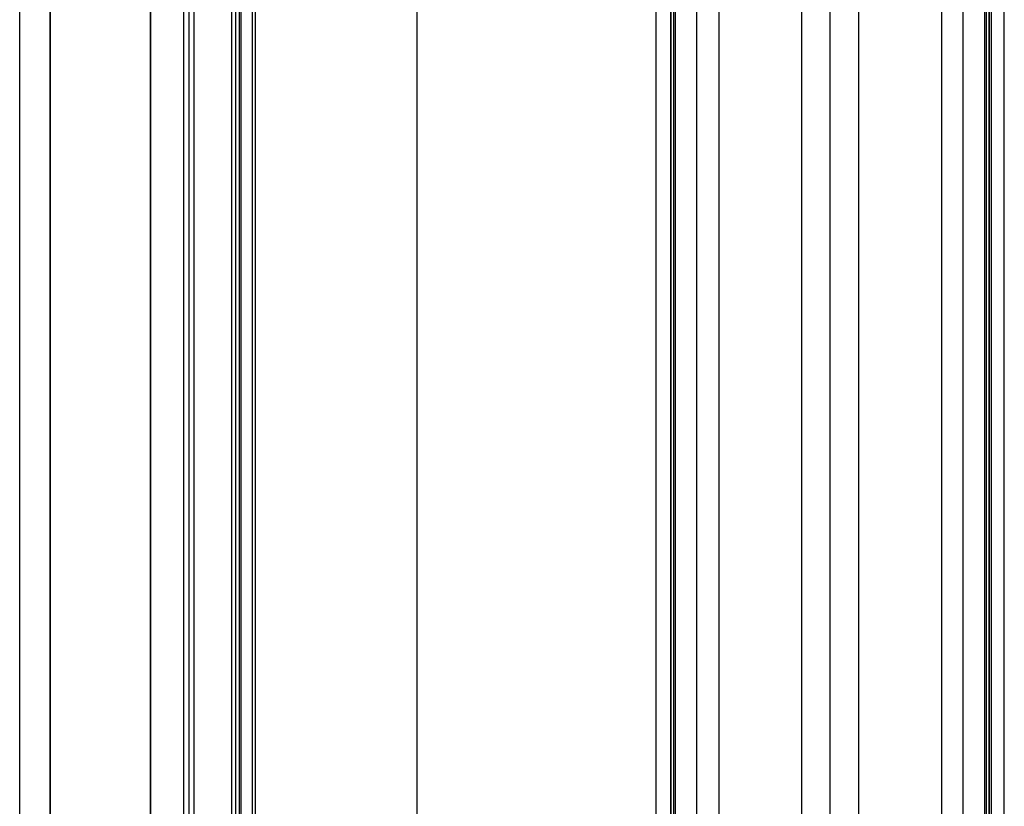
# Model space of a CAD drawing. Header units: millimetres. Extents: x -380 to 381, y -251 to 250.
# Tile 638 of 656: x -51 to 11, y 102 to 151. Entities that reach past the tile are written whole.
import ezdxf

# ---------------------------------------------------------------- set-up
doc = ezdxf.new("R2010")
doc.units = ezdxf.units.MM
doc.layers.add('Standard', color=18, linetype='Continuous', true_color=0x000000)

msp = doc.modelspace()

# ---------------------------------------------------------------- linework, layer by layer
at = {"layer": 'Standard', "color": 253, "true_color": 0xa1a1a1}
for p, q in [((10.126, 249, -170), (10.126, -224, -170)), ((10.126, 249, -170), (10.126, -224, -170)), ((0, -111, -17.5), (0, 238.5, -17.5)), ((-25.965, 230.127, -202), (-25.965, -205.127, -202)), ((-42.7, -99, -19.181), (-42.7, 225.936, -19.181)), ((-49, 199, -13.25), (-49, -97, -13.25))]:
    msp.add_line(p, q, dxfattribs=at)
at = {"layer": 'Standard', "color": 250, "true_color": 0x1e1e1e}
for p, q in [((0, -107.38, -17.5), (0, 209.38, -17.5)), ((-40.294, 194.494, -8.75), (-40.294, -92.494, -8.75)), ((-37.362, 194.893, -6.767), (-37.362, -92.893, -6.767)), ((-37.126, 193.455, -13.535), (-37.126, -91.455, -13.535)), ((0, -87.8, -14.5), (0, 189.8, -14.5)), ((0, -83.5), (0, 185.5)), ((0, -83.5, -10.2), (0, 184.257, -10.2)), ((-8.365, -80.927, -4.832), (-8.365, 182.088, -4.832)), ((8.365, -80.927, -4.832), (8.365, 182.088, -4.832)), ((-10, -80.485, -0.732), (-10, 181.539, -0.732)), ((10, -80.485, -0.732), (10, 181.539, -0.732))]:
    msp.add_line(p, q, dxfattribs=at)
at = {"layer": 'Standard', "color": 18, "true_color": 0x000000}
for p, q in [((-36.3, -94.5, 0.813), (-36.3, 196.5, 0.813)), ((0, -89.336), (0, 191.336)), ((0, -89.336, 4), (0, 191.336, 4)), ((-10.95, 188.5, 1.523), (-10.95, -86.5, 1.523)), ((10.95, -86.5, 1.523), (10.95, 188.5, 1.523))]:
    msp.add_line(p, q, dxfattribs=at)
at = {"layer": 'Standard', "color": 253, "true_color": 0xa1a1a1}
for points in [[(-42.7, 225.936, -20.861), (-42.7, 63.468, -20.861), (-42.7, -99, -20.861)], [(-42.7, -99, -17.5), (-42.7, 63.468, -17.5), (-42.7, 225.936, -17.5)], [(-50.925, -103.966, -32.608), (-50.925, 60.038, -32.608), (-50.925, 224.042, -32.608)], [(-49, -97, -12.5), (-49, 51, -12.5), (-49, 199, -12.5)], [(-49, -97, -14), (-49, 51, -14), (-49, 199, -14)]]:
    msp.add_open_spline(points, degree=2, dxfattribs=at)
at = {"layer": 'Standard', "color": 250, "true_color": 0x1e1e1e}
for points in [[(-40.6, -94.354), (-40.6, 51), (-40.6, 196.354)], [(-37.598, -94.332), (-37.598, 51), (-37.598, 196.332)], [(-37.126, 193.455, -13.535), (-37.126, 51, -13.535), (-37.126, -91.455, -13.535)], [(-36.126, 193.455, -14.5), (-36.126, 51, -14.5), (-36.126, -91.455, -14.5)], [(-39.989, 192.634, -17.5), (-39.989, 51, -17.5), (-39.989, -90.634, -17.5)], [(-1.802, 182.927, -10.2), (-1.802, 51, -10.2), (-1.802, -80.927, -10.2)], [(1.802, -80.927, -10.2), (1.802, 51, -10.2), (1.802, 182.927, -10.2)], [(-6.998, 182.088, -7.2), (-6.998, 50.581, -7.2), (-6.998, -80.927, -7.2)], [(6.998, 182.088, -7.2), (6.998, 50.581, -7.2), (6.998, -80.927, -7.2)], [(-10, 181.539), (-10, 50.527), (-10, -80.485)], [(-10, -80.485, -1.464), (-10, 50.431, -1.464), (-10, 181.348, -1.464)], [(-9.732, 181.348, -2.464), (-9.732, 50.279, -2.464), (-9.732, -80.79, -2.464)], [(9.732, -80.79, -2.464), (9.732, 50.279, -2.464), (9.732, 181.348, -2.464)], [(10, -80.485), (10, 50.527), (10, 181.539)], [(10, 181.348, -1.464), (10, 50.431, -1.464), (10, -80.485, -1.464)]]:
    msp.add_open_spline(points, degree=2, dxfattribs=at)
at = {"layer": 'Standard', "color": 18, "true_color": 0x000000}
for points in [[(-37, -94.5, 4), (-37, 51, 4), (-37, 196.5, 4)], [(-37, -94.5), (-37, 51), (-37, 196.5)], [(-9.836, 188.5), (-9.836, 51), (-9.836, -86.5)], [(-9.836, 188.5, 4), (-9.836, 51, 4), (-9.836, -86.5, 4)], [(9.836, -86.5), (9.836, 51), (9.836, 188.5)], [(9.836, -86.5, 4), (9.836, 51, 4), (9.836, 188.5, 4)]]:
    msp.add_open_spline(points, degree=2, dxfattribs=at)

doc.saveas('drawing.dxf')
